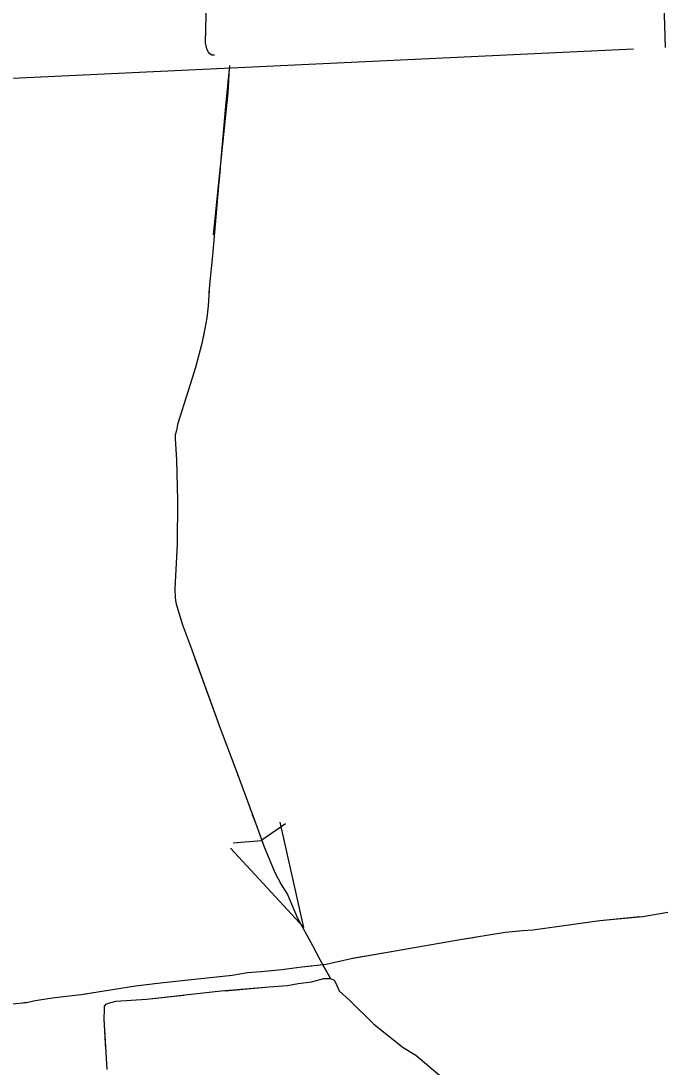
# Model space of a CAD drawing. Extents: x 1084508 to 1142749, y 1057638 to 1093403.
# Drawn here: x 1115427 to 1116070, y 1076838 to 1077882 of the extents above; entities that cross this region are included whole.
import ezdxf

# ---------------------------------------------------------------- set-up
doc = ezdxf.new("R2010")
doc.units = 0
for name, color, linetype in [('Level 2', 7, 'Continuous'), ('Level 32', 7, 'Continuous'), ('Level 43', 7, 'Continuous')]:
    doc.layers.add(name, color=color, linetype=linetype)

msp = doc.modelspace()

# ---------------------------------------------------------------- linework, layer by layer
at = {"layer": 'Level 2'}
msp.add_lwpolyline([(1111433.5, 1077634.8), (1112770.4, 1077695.6), (1112823.9, 1077698), (1113231.7, 1077716.6), (1113562.2, 1077730), (1113915.1, 1077745), (1114459.8, 1077779.5), (1116038.5, 1077854)], dxfattribs=at)
at = {"layer": 'Level 32'}
msp.add_lwpolyline([(1116067.5, 1077932), (1116069.9, 1077855.4)], dxfattribs=at)
at = {"layer": 'Level 43'}
for p, q in [((1115690.9, 1077080.4), (1115667.4, 1077064)), ((1115709.3, 1076977.1), (1115685.4, 1077082.1)), ((1115638.5, 1077061.5), (1115667, 1077063.9)), ((1115709.3, 1076977.1), (1115636.1, 1077056.1))]:
    msp.add_line(p, q, dxfattribs=at)
for points in [[(1115619.7, 1077966.7), (1115612.3, 1077927.8), (1115610.6, 1077860.1), (1115612, 1077854.2), (1115614.1, 1077850.3), (1115617.5, 1077848.2), (1115619.9, 1077848.2)], [(1115634.9, 1077837.5), (1115631, 1077796.7), (1115624, 1077717.4), (1115617.9, 1077647.6), (1115614.9, 1077618.6), (1115613.6, 1077597.5), (1115612.5, 1077585.5), (1115610.4, 1077574.8), (1115607.2, 1077559.8), (1115600.9, 1077535.8), (1115593.7, 1077512.7), (1115583.2, 1077479.1), (1115581.9, 1077473), (1115580.7, 1077468.7), (1115580.7, 1077464.6), (1115582.1, 1077443.8), (1115583.2, 1077403.2), (1115582.8, 1077359.7), (1115580.3, 1077315.3), (1115580.7, 1077306), (1115581.4, 1077301.4), (1115582.3, 1077297.8), (1115588.2, 1077279.2), (1115596.1, 1077257.7), (1115625.6, 1077175.8), (1115642.6, 1077131), (1115660.9, 1077081.3), (1115669.5, 1077057.5), (1115680.4, 1077031.9), (1115686.7, 1077019.9), (1115692.8, 1077009.9), (1115703, 1076986.3), (1115718, 1076959.1), (1115725.2, 1076944.9), (1115735.9, 1076926)], [(1115634.9, 1077837.5), (1115631, 1077796.7), (1115629.2, 1077775.6)], [(1115634.5, 1077834.9), (1115633.2, 1077810.1), (1115623.5, 1077717.4), (1115618.8, 1077668.3)], [(1115625.5, 1077734.4), (1115624, 1077717.4), (1115617.9, 1077647.6), (1115614.9, 1077618.6), (1115614.4, 1077610.6)], [(1115609.3, 1077569.5), (1115607.2, 1077559.8), (1115600.9, 1077535.8), (1115593.7, 1077512.7), (1115583.2, 1077479.1), (1115581.9, 1077473), (1115580.7, 1077468.7), (1115580.7, 1077464.6), (1115581.7, 1077449.3)], [(1115583.1, 1077407.9), (1115583.2, 1077403.2), (1115582.8, 1077359.7), (1115580.3, 1077315.3), (1115580.7, 1077306), (1115581.4, 1077301.4), (1115582.3, 1077297.8), (1115586.5, 1077284.5)], [(1115600.5, 1077245.5), (1115625.6, 1077175.8), (1115642.6, 1077131), (1115643.4, 1077128.8)], [(1115657.7, 1077089.9), (1115660.9, 1077081.3), (1115669.5, 1077057.5), (1115680.4, 1077031.9), (1115686.7, 1077019.9), (1115692.8, 1077009.9), (1115703, 1076986.3), (1115708.3, 1076976.7)], [(1115418.1, 1076900.8), (1115432.3, 1076902.2), (1115440.8, 1076904), (1115460.6, 1076907.2), (1115487, 1076910.1), (1115509.7, 1076913.6), (1115541.2, 1076918.8), (1115566.2, 1076921.8), (1115599.9, 1076925.3), (1115637.8, 1076929.3), (1115652.9, 1076931.9), (1115666.6, 1076933.1), (1115687.2, 1076935.2), (1115707.3, 1076937.8), (1115731.4, 1076940.4), (1115756.3, 1076946.1), (1115800.3, 1076953.8), (1115865.3, 1076965), (1115910.1, 1076972.4), (1115927.9, 1076974), (1115937.7, 1076974.5), (1116004.8, 1076984.1), (1116047.7, 1076988), (1116072.7, 1076992.3)], [(1115921.2, 1076973.4), (1115927.9, 1076974), (1115937.7, 1076974.5), (1116004.8, 1076984.1), (1116044.6, 1076987.8)], [(1115757.7, 1076946.4), (1115800.3, 1076953.8), (1115865.3, 1076965), (1115880.2, 1076967.4)], [(1115593.6, 1076924.6), (1115599.9, 1076925.3), (1115637.8, 1076929.3), (1115652.9, 1076931.9), (1115666.6, 1076933.1), (1115687.2, 1076935.2), (1115707.3, 1076937.8), (1115717.1, 1076938.8)], [(1115727.9, 1076940.2), (1115735.9, 1076926)], [(1115491, 1076910.7), (1115509.7, 1076913.6), (1115541.2, 1076918.8), (1115552.4, 1076920.2)], [(1115512.8, 1076835.4), (1115509.8, 1076885.7), (1115510.1, 1076895.2), (1115510.1, 1076898.4), (1115511.7, 1076900.6), (1115514.1, 1076901.4), (1115521.4, 1076903.3), (1115552.2, 1076905.5), (1115626.5, 1076913.6), (1115674.6, 1076917.9), (1115692.9, 1076919), (1115703.7, 1076921.1), (1115716.7, 1076922.8), (1115729.1, 1076926), (1115732.6, 1076926), (1115735.9, 1076926), (1115739.4, 1076924.4), (1115740.7, 1076922.2), (1115744.5, 1076913.8), (1115755.1, 1076904.1), (1115779.1, 1076880.6), (1115808.5, 1076857.3), (1115821, 1076849.5), (1115842.6, 1076831.1)], [(1115630.5, 1076913.9), (1115674.6, 1076917.9), (1115692.9, 1076919), (1115703.7, 1076921.1), (1115716.7, 1076922.8), (1115729.1, 1076926), (1115732.6, 1076926), (1115735.9, 1076926), (1115739.4, 1076924.4), (1115740.7, 1076922.2), (1115744.5, 1076913.8), (1115746.3, 1076912.2)], [(1115429.5, 1076902), (1115432.3, 1076902.2), (1115440.8, 1076904), (1115460.6, 1076907.2), (1115487, 1076910.1), (1115491, 1076910.7)], [(1115511.6, 1076855.2), (1115509.8, 1076885.7), (1115510.1, 1076895.2), (1115510.1, 1076898.4), (1115511.7, 1076900.6), (1115514.1, 1076901.4), (1115521.4, 1076903.3), (1115552.2, 1076905.5), (1115589.3, 1076909.5)], [(1115776.1, 1076883.5), (1115779.1, 1076880.6), (1115808.5, 1076857.3), (1115821, 1076849.5), (1115842.6, 1076831.1), (1115849.6, 1076825.4), (1115854.2, 1076821.1), (1115862, 1076809.5), (1115868, 1076801.2)]]:
    msp.add_lwpolyline(points, dxfattribs=at)

doc.saveas('drawing.dxf')
